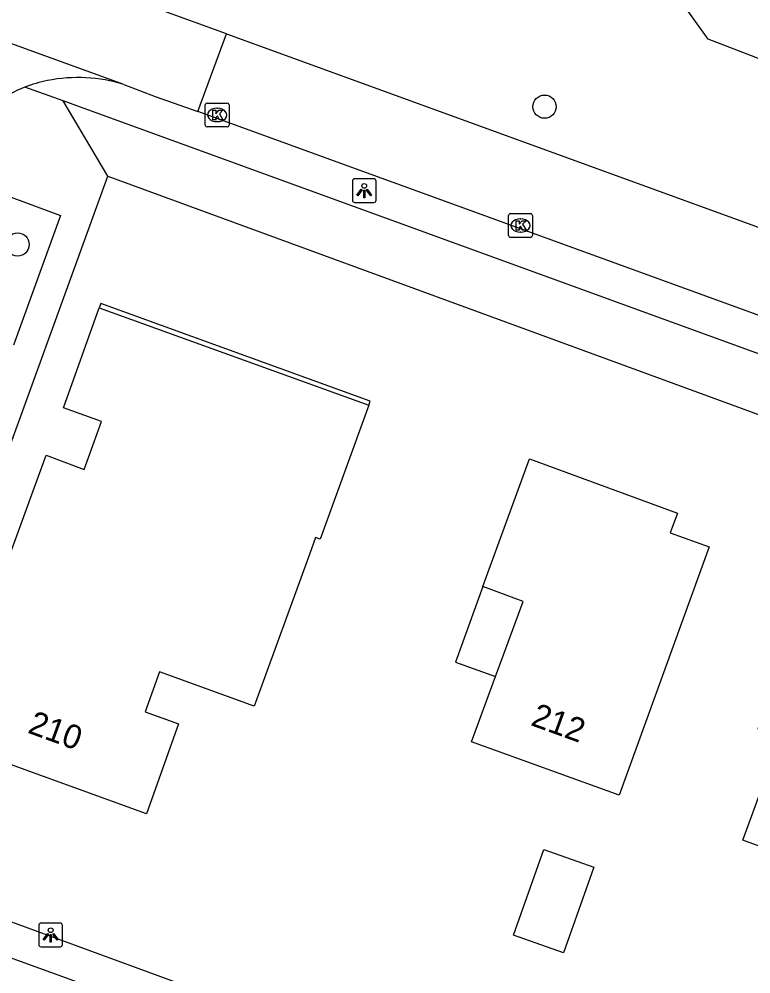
# Model space of a CAD drawing. Extents: x 155275 to 156263, y 382654 to 383635.
# Drawn here: x 155811.91 to 155842.67, y 383009.96 to 383050.09 of the extents above; entities that cross this region are included whole.
import ezdxf

# ---------------------------------------------------------------- set-up
doc = ezdxf.new("R2010")
doc.units = 0
for name, color, linetype in [('IMGEO_Berm_groen', 7, 'Continuous'), ('IMGEO_Boom', 7, 'Continuous'), ('IMGEO_Kolk', 7, 'Continuous'), ('IMGEO_Lichtpunt', 7, 'Continuous'), ('IMGEO_Pand', 7, 'Continuous'), ('IMGEO_Pand_nummerreeks', 7, 'Continuous'), ('IMGEO_Pand_overbouw', 7, 'Continuous'), ('IMGEO_Rijbaan_lokaal_gesloten', 7, 'Continuous'), ('IMGEO_Rijbaan_lokaal_open', 7, 'Continuous'), ('IMGEO_Voetpad_open', 7, 'Continuous')]:
    doc.layers.add(name, color=color, linetype=linetype)

msp = doc.modelspace()

# ---------------------------------------------------------------- linework, layer by layer
at = {"layer": 'IMGEO_Berm_groen'}
msp.add_lwpolyline([(155920.174, 383021.229), (155914.728, 383020.872), (155910.157, 383021.377), (155906.179, 383026.511), (155898.845, 383027.005), (155879.913, 383032.178), (155868.14, 383038.762), (155840.868, 383049.257), (155836.799, 383054.937), (155823.424, 383058.345), (155820.039, 383056.71), (155814.194, 383059.717)], dxfattribs=at)
at = {"layer": 'IMGEO_Boom'}
for centre in [(155833.991, 383046.413), (155811.84, 383040.621)]:
    msp.add_circle(centre, 0.489, dxfattribs=at)
at = {"layer": 'IMGEO_Kolk'}
for p, q in [((155819.731, 383045.638), (155819.731, 383046.49)), ((155819.806, 383046.564), (155820.658, 383046.564)), ((155820.732, 383046.49), (155820.732, 383045.638)), ((155820.219, 383046.344), (155820.244, 383046.344)), ((155820.242, 383045.784), (155820.217, 383045.784)), ((155820.658, 383045.564), (155819.806, 383045.564)), ((155832.479, 383040.994), (155832.479, 383041.846)), ((155832.554, 383041.92), (155833.406, 383041.92)), ((155832.967, 383041.7), (155832.992, 383041.7)), ((155833.48, 383041.846), (155833.48, 383040.994)), ((155833.406, 383040.92), (155832.554, 383040.92)), ((155832.99, 383041.14), (155832.965, 383041.14))]:
    msp.add_line(p, q, dxfattribs=at)
for points in [[(155819.731, 383045.638), (155819.731, 383046.49)], [(155819.806, 383046.564), (155820.658, 383046.564)], [(155820.732, 383046.49), (155820.732, 383045.638)], [(155820.052, 383046.264), (155820.175, 383046.264), (155820.175, 383046.113), (155820.305, 383046.264), (155820.469, 383046.264), (155820.323, 383046.113), (155820.476, 383045.864), (155820.324, 383045.864), (155820.239, 383046.028), (155820.175, 383045.961), (155820.175, 383045.864), (155820.052, 383045.864), (155820.052, 383046.264)], [(155820.658, 383045.564), (155819.806, 383045.564)], [(155832.479, 383040.994), (155832.479, 383041.846)], [(155832.554, 383041.92), (155833.406, 383041.92)], [(155832.8, 383041.62), (155832.923, 383041.62), (155832.923, 383041.469), (155833.053, 383041.62), (155833.217, 383041.62), (155833.071, 383041.469), (155833.224, 383041.22), (155833.072, 383041.22), (155832.987, 383041.384), (155832.923, 383041.317), (155832.923, 383041.22), (155832.8, 383041.22), (155832.8, 383041.62)], [(155833.48, 383041.846), (155833.48, 383040.994)], [(155833.406, 383040.92), (155832.554, 383040.92)]]:
    msp.add_lwpolyline(points, dxfattribs=at)
for centre, start, end in [((155819.808, 383046.488), 91.552, 178.448), ((155819.808, 383046.488), 91.552, 178.448), ((155820.656, 383046.488), 1.552, 88.448), ((155820.656, 383046.488), 1.552, 88.448), ((155819.808, 383045.64), 181.552, 268.448), ((155819.808, 383045.64), 181.552, 268.448), ((155820.656, 383045.64), 271.552, 358.448), ((155820.656, 383045.64), 271.552, 358.448), ((155832.556, 383041.844), 91.552, 178.448), ((155832.556, 383041.844), 91.552, 178.448), ((155833.404, 383041.844), 1.552, 88.448), ((155833.404, 383041.844), 1.552, 88.448), ((155832.556, 383040.996), 181.552, 268.448), ((155832.556, 383040.996), 181.552, 268.448), ((155833.404, 383040.996), 271.552, 358.448), ((155833.404, 383040.996), 271.552, 358.448)]:
    msp.add_arc(centre, 0.0765, start, end, dxfattribs=at)
for centre, major_axis, ratio, start_param, end_param in [((155820.218, 383046.064), (-0.387, 0.002), 0.722429, 4.712389, 7.853982), ((155820.243, 383046.064), (-0.39, 0.002), 0.717154, 1.570796, 4.712389), ((155832.966, 383041.42), (-0.387, 0.002), 0.722429, 4.712389, 7.853982), ((155832.991, 383041.42), (-0.39, 0.002), 0.717154, 1.570796, 4.712389)]:
    msp.add_ellipse(centre, major_axis=major_axis, ratio=ratio, start_param=start_param, end_param=end_param, dxfattribs=at)
at = {"layer": 'IMGEO_Lichtpunt'}
for p, q in [((155825.914, 383043.287), (155825.914, 383042.48)), ((155825.914, 383043.287), (155825.914, 383042.48)), ((155826.816, 383043.382), (155826.008, 383043.382)), ((155826.816, 383043.382), (155826.008, 383043.382)), ((155826.91, 383042.48), (155826.91, 383043.287)), ((155826.91, 383042.48), (155826.91, 383043.287)), ((155826.008, 383042.386), (155826.816, 383042.386)), ((155826.008, 383042.386), (155826.816, 383042.386)), ((155812.734, 383012.002), (155812.734, 383011.195)), ((155812.734, 383012.002), (155812.734, 383011.195)), ((155813.636, 383012.097), (155812.828, 383012.097)), ((155813.636, 383012.097), (155812.828, 383012.097)), ((155813.73, 383011.195), (155813.73, 383012.002)), ((155813.73, 383011.195), (155813.73, 383012.002)), ((155812.828, 383011.101), (155813.636, 383011.101)), ((155812.828, 383011.101), (155813.636, 383011.101))]:
    msp.add_line(p, q, dxfattribs=at)
for points in [[(155826.288, 383042.951), (155826.327, 383042.923), (155826.139, 383042.661), (155826.101, 383042.688), (155826.288, 383042.951)], [(155826.39, 383042.903), (155826.437, 383042.903), (155826.437, 383042.581), (155826.39, 383042.581), (155826.39, 383042.903)], [(155826.5, 383042.923), (155826.538, 383042.95), (155826.725, 383042.688), (155826.686, 383042.66), (155826.5, 383042.923)], [(155813.108, 383011.666), (155813.147, 383011.638), (155812.959, 383011.376), (155812.921, 383011.403), (155813.108, 383011.666)], [(155813.21, 383011.618), (155813.257, 383011.618), (155813.257, 383011.296), (155813.21, 383011.296), (155813.21, 383011.618)], [(155813.32, 383011.638), (155813.358, 383011.665), (155813.545, 383011.403), (155813.506, 383011.375), (155813.32, 383011.638)]]:
    msp.add_lwpolyline(points, dxfattribs=at)
for centre in [(155826.413, 383043.085), (155813.233, 383011.8)]:
    msp.add_circle(centre, 0.0994, dxfattribs=at)
for centre, start, end in [((155826.008, 383043.287), 90, 180), ((155826.008, 383043.287), 90, 180), ((155826.816, 383043.287), 0, 90), ((155826.816, 383043.287), 0, 90), ((155826.008, 383042.48), 180, 270), ((155826.008, 383042.48), 180, 270), ((155826.816, 383042.48), 270, 0), ((155826.816, 383042.48), 270, 360), ((155812.828, 383012.002), 90, 180), ((155812.828, 383012.002), 90, 180), ((155813.636, 383012.002), 0, 90), ((155813.636, 383012.002), 0, 90), ((155812.828, 383011.195), 180, 270), ((155812.828, 383011.195), 180, 270), ((155813.636, 383011.195), 270, 0), ((155813.636, 383011.195), 270, 360)]:
    msp.add_arc(centre, 0.0946, start, end, dxfattribs=at)
at = {"layer": 'IMGEO_Pand'}
for points in [[(155824.122, 383027.63), (155821.792, 383021.219), (155817.813, 383022.665), (155817.198, 383020.974), (155818.61, 383020.469), (155817.258, 383016.687), (155808.672, 383019.806), (155813.039, 383031.761), (155814.639, 383031.164), (155815.373, 383033.181), (155813.772, 383033.753), (155815.275, 383037.957), (155826.6, 383033.869), (155824.556, 383028.239), (155824.368, 383028.307), (155824.122, 383027.63)], [(155837.128, 383017.471), (155830.924, 383019.718), (155831.928, 383022.467), (155833.099, 383025.615), (155831.391, 383026.245), (155833.358, 383031.61), (155839.583, 383029.328), (155839.274, 383028.504), (155840.908, 383027.908), (155837.128, 383017.471)], [(155851.914, 383012.088), (155847.001, 383013.88), (155842.327, 383015.584), (155843.909, 383019.915), (155842.97, 383020.257), (155845.224, 383026.443), (155851.838, 383024.033), (155852.102, 383024.757), (155856.009, 383023.318), (155851.914, 383012.088)], [(155834.782, 383010.843), (155832.68, 383011.586), (155833.955, 383015.193), (155836.057, 383014.45), (155834.782, 383010.843)]]:
    msp.add_lwpolyline(points, dxfattribs=at)
at = {"layer": 'IMGEO_Pand_overbouw'}
for points in [[(155815.275, 383037.957), (155826.6, 383033.869), (155826.66, 383034.034), (155815.34, 383038.144)], [(155831.391, 383026.245), (155830.251, 383023.071), (155831.928, 383022.467), (155833.099, 383025.615)]]:
    msp.add_lwpolyline(points, close=True, dxfattribs=at)
at = {"layer": 'IMGEO_Rijbaan_lokaal_gesloten'}
for points in [[(155820.623, 383049.474), (155903.042, 383019.512)], [(155901.824, 383016.258), (155819.418, 383046.213)]]:
    msp.add_lwpolyline(points, dxfattribs=at)
at = {"layer": 'IMGEO_Rijbaan_lokaal_open'}
for points in [[(155820.623, 383049.474), (155810.316, 383053.221)], [(155816.315, 383047.34), (155802.041, 383052.529)], [(155819.418, 383046.213), (155820.623, 383049.474)], [(155816.315, 383047.34), (155817.62, 383046.847), (155819.418, 383046.213)], [(155894.626, 382980.459), (155893.94, 382980.709), (155804.618, 383013.141)]]:
    msp.add_lwpolyline(points, dxfattribs=at)
for centre, radius, start, end in [((155814.377, 383041.184), 6.454, 72.5303, 101.4161), ((155814.24, 383042.111), 5.54, 112.2085, 141.8387), ((155814.412, 383041.055), 6.587, 101.4863, 110.1187)]:
    msp.add_arc(centre, radius, start, end, dxfattribs=at)
at = {"layer": 'IMGEO_Voetpad_open'}
for points in [[(155813.76, 383046.662), (155812.146, 383047.24)], [(155815.634, 383043.488), (155813.76, 383046.662)], [(155907.681, 383012.507), (155906.026, 383013.085), (155813.76, 383046.662)], [(155805.118, 383014.525), (155815.634, 383043.488)], [(155809.6, 383043.335), (155813.643, 383041.841), (155811.666, 383036.391)], [(155815.634, 383043.488), (155874.118, 383022.07), (155902.833, 383011.607)], [(155805.118, 383014.525), (155861.561, 382993.83), (155892.261, 382982.665)]]:
    msp.add_lwpolyline(points, dxfattribs=at)

# ---------------------------------------------------------------- texts
at = {"layer": 'IMGEO_Pand_nummerreeks'}
for s, rotation, p in [('212', 340.0903, (155833.369, 383020.428)), ('210', 340.0382, (155812.225, 383020.111))]:
    msp.add_text(s, height=1, rotation=rotation, dxfattribs=at).set_placement(p)

doc.saveas('drawing.dxf')
